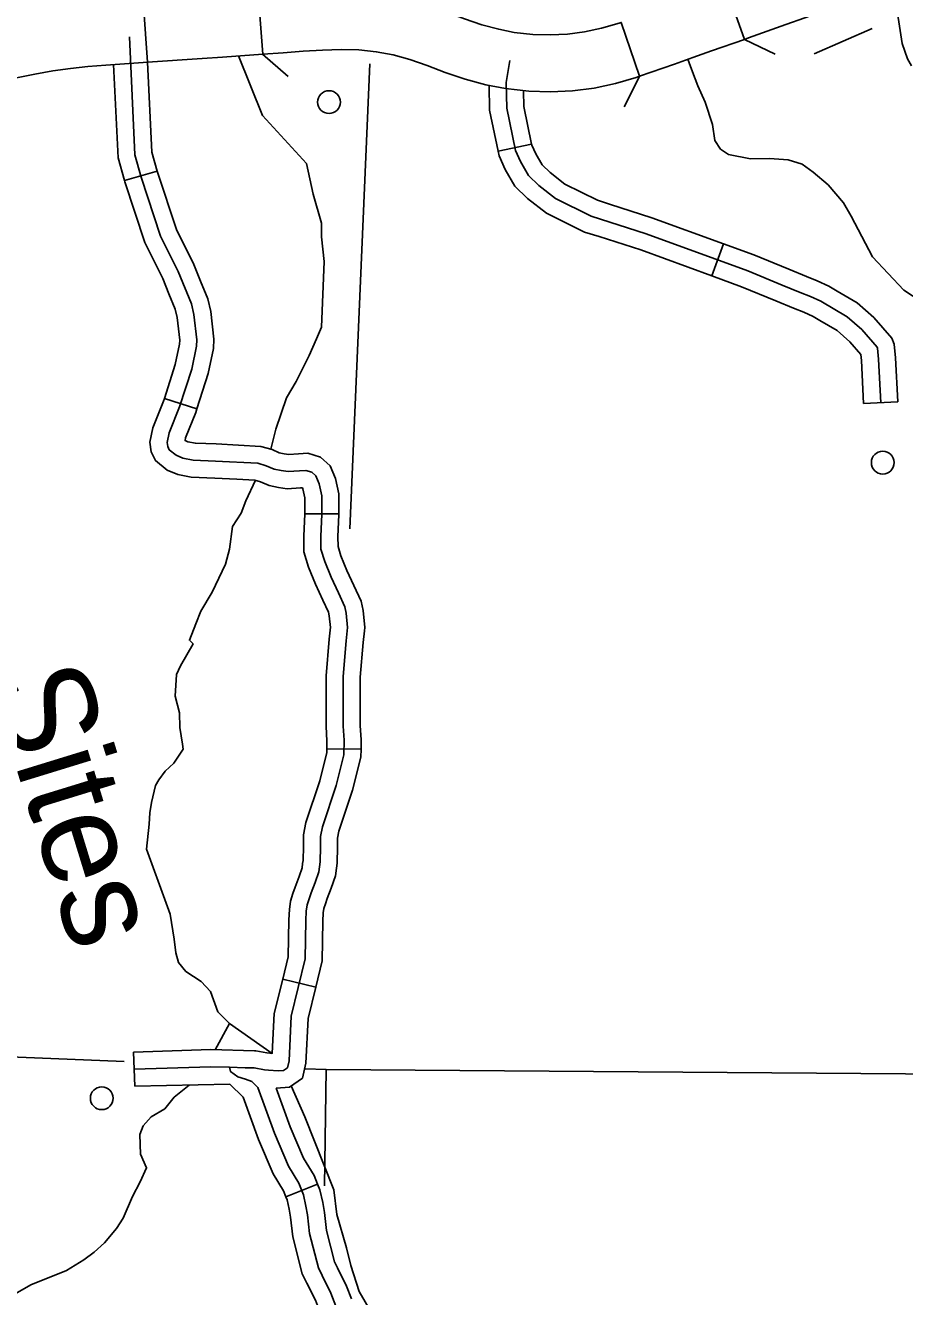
# Model space of a CAD drawing. Extents: x 653372 to 905732, y 627442 to 787275.
# Drawn here: x 868740 to 872587, y 659959 to 665519 of the extents above; entities that cross this region are included whole.
import ezdxf

# ---------------------------------------------------------------- set-up
doc = ezdxf.new("R2010")
doc.units = 0
for name, color, linetype in [('Level 15', 7, 'Continuous'), ('Level 32', 7, 'Continuous'), ('Level 35', 7, 'Continuous'), ('Level 37', 7, 'Continuous'), ('Level 45', 7, 'Continuous'), ('Level 5', 7, 'Continuous'), ('Level 56', 7, 'Continuous'), ('Level 57', 7, 'Continuous')]:
    doc.layers.add(name, color=color, linetype=linetype)

msp = doc.modelspace()

# ---------------------------------------------------------------- linework, layer by layer
at = {"layer": 'Level 15'}
for points in [[(871427.5, 665296.4), (871347.3, 665532.1), (871337.4, 665528.7), (871261.2, 665506.6), (871186.2, 665490.6), (871111.3, 665480.9), (871035.9, 665477.2), (870960.5, 665479.6), (870878.8, 665488.8), (870810.8, 665502.1), (870736.5, 665522), (870661.6, 665547.6), (870582.3, 665577.6), (870496.6, 665607.5), (870405.7, 665632.6), (870311.6, 665650.7), (870215.7, 665660.8), (870120.1, 665663.3), (870027.4, 665659.9), (869937.6, 665654.1), (869849.6, 665647.5), (869761.6, 665641.7), (869759.9, 665641.6), (869778.4, 665393.4)], [(871803.6, 665692.7), (871886.4, 665458), (871904.5, 665464.3), (871986.1, 665493.2), (872068.2, 665522.4), (872150.1, 665551.7), (872232.1, 665581), (872314.4, 665610.8), (872398.4, 665643), (872482.1, 665679.8), (872510.2, 665694.1)], [(868701, 665289.9), (868781.2, 665306.3), (868859.9, 665319.9), (868936.8, 665331.1), (869013.2, 665339.1), (869091.9, 665345.1), (869173, 665351), (869255.5, 665356.8), (869274.5, 665358.1), (869257, 665606.4)], [(871886.4, 665458), (871742.2, 665407.3), (871661.2, 665378.9), (871580.3, 665350.1), (871427.5, 665296.4)], [(869778.4, 665393.4), (869601.5, 665380.9), (869513.3, 665374.8), (869274.5, 665358.1)], [(869778.4, 665393.4), (869867.1, 665399.2), (869954.9, 665405.8), (870039.9, 665411.3), (870121.5, 665414.2), (870199.4, 665412.3), (870275, 665404.2), (870349.1, 665390), (870422.4, 665369.8), (870497.2, 665343.7), (870577.3, 665313.4), (870663.9, 665283.8), (870754.7, 665259.4), (870841, 665242.6), (870942.6, 665231.2), (871038, 665228.1), (871133.3, 665232.8), (871228.2, 665245), (871322, 665265), (871412.3, 665291.3), (871427.5, 665296.4)]]:
    msp.add_lwpolyline(points, dxfattribs=at)
at = {"layer": 'Level 32'}
msp.add_lwpolyline([(872547, 665689.8), (872550.9, 665611), (872576.8, 665440.1), (872599.7, 665373), (872617.3, 665341.9)], dxfattribs=at)
at = {"layer": 'Level 35'}
for points in [[(869672.7, 665385.9), (869777.5, 665124.5), (869969.5, 664914.9), (869999.2, 664780.5), (870036, 664654.8), (870035.2, 664594.1), (870047.2, 664486.9), (870034.7, 664199.8), (870014.1, 664148.3), (869980.8, 664074.8), (869924.8, 663961.3), (869882, 663890.5), (869834.8, 663752.7), (869814, 663665.9)], [(871639.1, 665371.1), (871644.1, 665355.2), (871659.6, 665316.2), (871681.9, 665254.8), (871714.6, 665182.8), (871746.7, 665085.2), (871756.9, 665015), (871781.3, 664978), (871816.9, 664954.2), (871912.9, 664935.3), (871996.4, 664936.9), (872077.6, 664931.5), (872139.1, 664912.6), (872187.3, 664877.2), (872252.4, 664822.4), (872319.9, 664742.6), (872353.1, 664685.3), (872446.2, 664507.4), (872584.5, 664361.5), (872693.4, 664289.1)], [(869747.1, 663529.6), (869703.6, 663439.8), (869683.4, 663385.2), (869645.3, 663328), (869632.1, 663228.6), (869615.4, 663162.1), (869557, 663039.4), (869507.2, 662957.4), (869485.6, 662901.9), (869457.1, 662830), (869473.7, 662813.8), (869418, 662717.8), (869400.2, 662679.4), (869394.5, 662585.2), (869414.2, 662512), (869415.8, 662447.5), (869427.7, 662374.6), (869430, 662353.1), (869389.1, 662292.1), (869351.3, 662256.4), (869322.9, 662218.8), (869308.2, 662194.1), (869291, 662120.1), (869283.4, 662075.4), (869281.1, 662024.8)], [(869281.1, 662024.8), (869269.6, 661916.4), (869356.2, 661680.1), (869372.8, 661631.6), (869389.9, 661522.2), (869397.9, 661461.8), (869409.9, 661420.6), (869441.1, 661381.4), (869508.2, 661337.4), (869548.9, 661293.1), (869582.3, 661204.5), (869632.4, 661153.6), (869818.8, 661022.8)], [(869632.4, 661153.6), (869569.7, 661038.6)], [(869456.9, 660883.8), (869390.5, 660831.1), (869349.6, 660780.6), (869290.2, 660745), (869255.6, 660705.5), (869240, 660668.1), (869243.1, 660581.5), (869269.9, 660522.6), (869241.5, 660460.5), (869208, 660396.7), (869166.7, 660302.1), (869137.6, 660257), (869085.2, 660194.6), (869040.4, 660153), (868995.7, 660119.3), (868918.9, 660073.6), (868763.1, 660010.1), (868684.3, 659964.4), (868550.3, 659861.4), (868430.8, 659744.1), (868344.3, 659668.7), (868237.2, 659602.8), (868126.1, 659480.9)], [(869902.8, 660880.2), (869962.2, 660744.9), (870089.5, 660426.1), (870102.1, 660318.1), (870145.2, 660172.4), (870164.4, 660095), (870199.5, 659981.7), (870252.6, 659890.9), (870339.6, 659723), (870340.9, 659678.3), (870327.9, 659637.6), (870301.8, 659591.8)]]:
    msp.add_lwpolyline(points, dxfattribs=at)
at = {"layer": 'Level 37'}
for points in [[(872021.1, 665393.5), (871886.4, 665458)], [(869890, 665295.1), (869777.5, 665393.3)], [(869274.4, 665358.1), (869274.4, 665358.1)], [(871426.6, 665296.1), (871359.6, 665162.7)]]:
    msp.add_lwpolyline(points, dxfattribs=at)
at = {"layer": 'Level 45'}
for p, q in [((870954.7, 664999.3), (870808.4, 664969.1)), ((869316.7, 664881.5), (869173, 664840.9)), ((871794.6, 664563.9), (871743.6, 664423.5)), ((869490.2, 663842.2), (869347.9, 663887.6)), ((872557.2, 663872.5), (872408, 663865.1)), ((870111.6, 663382.5), (869962.3, 663382.3)), ((870208.4, 662353.4), (870059, 662354.9)), ((870010.7, 661312.4), (869865.6, 661347.7)), ((869217.9, 660878.8), (869213, 661028.1)), ((870018.5, 660450.8), (869879.9, 660395.3))]:
    msp.add_line(p, q, dxfattribs=at)
for points in [[(869330.9, 664597.4), (869246.3, 664856), (869219.1, 664952.5), (869194.4, 665469.7)], [(869173, 664840.9), (869144.9, 664940.4), (869125.5, 665347.5)], [(869316.7, 664881.5), (869293.3, 664964.5), (869274.5, 665358.1)], [(872482.6, 663868.8), (872473.2, 664059.2), (872468.8, 664107.9), (872467.2, 664112.2), (872399.8, 664188.5), (872335.7, 664244.9), (872221.4, 664312.4), (872174.9, 664333), (872129.5, 664351.2), (872052, 664383.5), (871900.7, 664445.8), (871456.5, 664607.5), (871215.2, 664684.7), (871059.6, 664761.4), (870986.5, 664819.1), (870941.2, 664862.5), (870906.3, 664923.3), (870884, 664972.4), (870845.9, 665156.6), (870843.7, 665269.5), (870859.9, 665365.7)], [(870808.4, 664969.1), (870771.3, 665148.3), (870769.3, 665256.6)], [(870954.7, 664999.3), (870920.4, 665165), (870919.1, 665231.9)], [(871295.4, 664737.5), (871243.2, 664754.2), (871099.7, 664824.9), (871035.6, 664875.5), (871000.6, 664909), (870972.8, 664957.4), (870955.4, 664995.7), (870954.7, 664999.3)], [(871249.9, 664595.2), (871187.1, 664615.3), (871019.5, 664697.9), (870937.5, 664762.7), (870881.8, 664816), (870839.8, 664889.2), (870812.5, 664949.1), (870808.4, 664969.1)], [(869506.2, 664401), (869476.9, 664473.9), (869400.2, 664626), (869317.8, 664877.7), (869316.7, 664881.5)], [(869367.6, 664345.3), (869340.7, 664412.3), (869261.7, 664568.8), (869174.9, 664834.2), (869173, 664840.9)], [(871794.6, 664563.9), (871480.7, 664678.1), (871295.4, 664737.5)], [(869215.4, 660953.5), (869550.8, 660964.4), (869632.3, 660962.1), (869700.6, 660959.7), (869741.3, 660958.9), (869786.4, 660951), (869803.1, 660949.4), (869845.2, 660946.3), (869869.5, 660947.9), (869886.4, 660959.5), (869893.2, 660990.5), (869903.1, 661186.1), (869964, 661436.2), (869966.3, 661603.6), (869969, 661644.5), (869972.8, 661672.4), (869981.4, 661699.2), (869989.9, 661725.3), (870007.4, 661770.4), (870023.1, 661816.7), (870029.2, 661861), (870030.8, 661926.4), (870030.8, 661970.8), (870039.3, 662013.8), (870099.6, 662194.4), (870133.5, 662328.6), (870134.1, 662392.2), (870130.1, 662454.6), (870130.1, 662670.9), (870143, 662827.7), (870149.5, 662885.7), (870143.5, 662948.2), (870137.4, 662976.3), (870109.2, 663037), (870077.6, 663105.1), (870049.6, 663174.3), (870033.1, 663227.6), (870032.4, 663284), (870037, 663381), (870036.9, 663461.4), (870025.2, 663514.5), (870010.6, 663548.5), (869993.1, 663564.6), (869966.9, 663572.6), (869939.3, 663571), (869888.9, 663567.6), (869859, 663572.1), (869828, 663577.8), (869793.7, 663593.2), (869756.8, 663603.8), (869571.1, 663613.7), (869474.4, 663616.9), (869428.7, 663626.4), (869398.9, 663638.8), (869369.3, 663663), (869362.5, 663677.1), (869359.7, 663694), (869369.2, 663736.7), (869414.5, 663850.6), (869467.4, 664016.2), (869488.5, 664115.5), (869489.9, 664144.4), (869477.3, 664254), (869465.9, 664301), (869408.8, 664443.1), (869330.9, 664597.4)], [(871743.6, 664423.5), (871432.4, 664536.8), (871249.9, 664595.2)], [(872292.4, 664357.3), (872255.6, 664379), (872203.9, 664401.8), (872157.7, 664420.3), (872080.6, 664452.5), (871927.7, 664515.4), (871794.6, 664563.9)], [(869490.2, 663842.2), (869539.6, 663997), (869562.8, 664105.9), (869564.7, 664146.9), (869550.9, 664267.2), (869537.2, 664323.8), (869506.2, 664401)], [(872216.5, 664228.6), (872187.3, 664245.9), (872145.9, 664264.2), (872101.2, 664282.1), (872023.4, 664314.5), (871873.7, 664376.1), (871743.6, 664423.5)], [(869347.9, 663887.6), (869395.1, 664035.4), (869414.2, 664125.1), (869415, 664141.8), (869403.6, 664240.9), (869394.6, 664278.1), (869367.6, 664345.3)], [(872557.2, 663872.5), (872547.7, 664064.4), (872542.2, 664125.1), (872531.9, 664151.6), (872452.7, 664241.4), (872379.8, 664305.7), (872292.4, 664357.3)], [(872408, 663865.1), (872398.7, 664054), (872396.4, 664079.5), (872346.9, 664135.6), (872291.7, 664184.2), (872216.5, 664228.6)], [(869664.7, 663533.9), (869567.9, 663539.1), (869465.5, 663542.5), (869406.6, 663554.8), (869360.1, 663574), (869309.3, 663615.7), (869290.6, 663654.3), (869283.7, 663696.2), (869297.6, 663758.8), (869344.1, 663875.8), (869347.9, 663887.6)], [(869672.6, 663683.1), (869574.3, 663688.3), (869483.4, 663691.3), (869450.8, 663698.1), (869438.3, 663703.3), (869440.8, 663714.7), (869484.8, 663825.5), (869490.2, 663842.2)], [(870111.6, 663382.5), (870111.5, 663469.5), (870096.6, 663537.5), (870072.9, 663592.7), (870031.1, 663631.1), (869975.9, 663647.9), (869934.7, 663645.5), (869891.9, 663642.7), (869871.3, 663645.8), (869850.3, 663649.6), (869819.5, 663663.5), (869769.3, 663677.9), (869672.6, 663683.1)], [(869962.3, 663382.3), (869962.2, 663453.3), (869953.8, 663491.6), (869951.5, 663496.9), (869944, 663496.5), (869885.8, 663492.6), (869846.8, 663498.4), (869805.7, 663506), (869767.9, 663522.9), (869744.3, 663529.7), (869664.7, 663533.9)], [(870074.4, 662886.2), (870069.6, 662936.7), (870066.2, 662952.3), (870041.4, 663005.6), (870009, 663075.4), (869979.2, 663149.3), (869958.6, 663215.8), (869957.7, 663285.2), (869962.3, 663382.7), (869962.3, 663382.3)], [(870222.9, 662870.6), (870224.6, 662885.1), (870217.4, 662959.7), (870208.6, 663000.2), (870176.9, 663068.5), (870146.1, 663134.9), (870120, 663199.4), (870107.7, 663239.4), (870107.1, 663282.7), (870111.6, 663379.3), (870111.6, 663382.5)], [(870059, 662354.9), (870059.4, 662390.2), (870055.4, 662452.2), (870055.4, 662674), (870068.7, 662834.9), (870074.5, 662887.2)], [(870208.4, 662353.4), (870208.8, 662394.2), (870204.7, 662457), (870204.8, 662667.8), (870217.4, 662820.5), (870222.9, 662870.6)], [(869952.8, 661853.6), (869954.6, 661867), (869956.1, 661927.4), (869956.2, 661978.1), (869966.9, 662032.9), (870027.9, 662215.4), (870058.9, 662338.3), (870059, 662354.9)], [(870100.8, 661833.3), (870103.7, 661855), (870105.4, 661925.5), (870105.5, 661963.5), (870111.6, 661994.7), (870171.3, 662173.4), (870208, 662319), (870208.4, 662353.4)], [(869865.6, 661347.7), (869889.5, 661445.7), (869891.7, 661606.6), (869894.7, 661652), (869899.7, 661689), (869910.3, 661722.2), (869919.6, 661750.4), (869937.2, 661795.9), (869950.1, 661834), (869952.8, 661853.6)], [(870010.7, 661312.4), (870038.6, 661426.8), (870041, 661600.7), (870043.4, 661637), (870045.9, 661655.9), (870052.4, 661676.2), (870060.3, 661700.2), (870077.6, 661744.9), (870096.1, 661799.5), (870100.8, 661833.3)], [(869742.3, 661033.6), (869748.4, 661033.5), (869796.6, 661025.1), (869809.5, 661023.8), (869820.1, 661023), (869828.9, 661196.9), (869865.6, 661347.7)], [(869837, 660871), (869895, 660874.7), (869952.9, 660914.8), (869967.5, 660980.5), (869977.3, 661175.3), (870010.7, 661312.4)], [(869213, 661028.1), (869550.7, 661039.1), (869742.2, 661033.6)], [(870167.8, 659735.3), (870076.8, 659973.9), (870038, 660050.9), (870021.6, 660084.5), (869983.2, 660234.1), (869974.3, 660316.7), (869967.5, 660355.1), (869956.6, 660404.5), (869936.4, 660454.9), (869890.3, 660529.8), (869829, 660673.3), (869756.8, 660873.3), (869730, 660899.3), (869702.7, 660909.6), (869669.4, 660920.2), (869637.7, 660942.7), (869632.3, 660962.1)], [(869217.9, 660878.8), (869634.7, 660887.5)], [(869879.9, 660395.3), (869869.5, 660421.2), (869823.8, 660495.4), (869759.5, 660646), (869692.4, 660831.7), (869634.7, 660887.5)], [(870018.5, 660450.8), (870003.4, 660488.6), (869956.8, 660564.2), (869898.5, 660700.7), (869837, 660871)], [(870166.2, 659949.1), (870145.2, 660004.1), (870104.9, 660084), (870092, 660110.4), (870056.9, 660247.5), (870048.2, 660327.2), (870040.7, 660369.7), (870028.2, 660426.5), (870018.5, 660450.8)], [(870026.6, 659895.9), (870008.4, 659943.7), (869971.1, 660017.7), (869951.1, 660058.6), (869909.6, 660220.8), (869900.3, 660306.1), (869894.2, 660340.6), (869885, 660382.5), (869879.9, 660395.3)]]:
    msp.add_lwpolyline(points, dxfattribs=at)
at = {"layer": 'Level 5'}
for points in [[(870247.3, 665350.4), (870159.1, 663316.7)], [(869171.2, 660987.7), (866206.5, 661108)], [(870056.5, 660951.8), (869963.7, 660955.6)], [(870056.5, 660951.8), (870048.1, 660443.1)], [(870056.5, 660951.8), (875321.5, 660912.9)]]:
    msp.add_lwpolyline(points, dxfattribs=at)
at = {"layer": 'Level 56'}
for centre in [(870068.3, 665183.5), (872491.5, 663606.7), (869073.5, 660826.4)]:
    msp.add_circle(centre, 49.8, dxfattribs=at)
at = {"layer": 'Level 57'}
msp.add_lwpolyline([(872445.8, 665506), (872191.5, 665395.4)], dxfattribs=at)

# ---------------------------------------------------------------- texts
at = {"layer": 'Level 35'}
msp.add_text('Sites', height=420.58, rotation=287.0966, dxfattribs=at).set_placement((868582.2, 662650.7))

doc.saveas('drawing.dxf')
